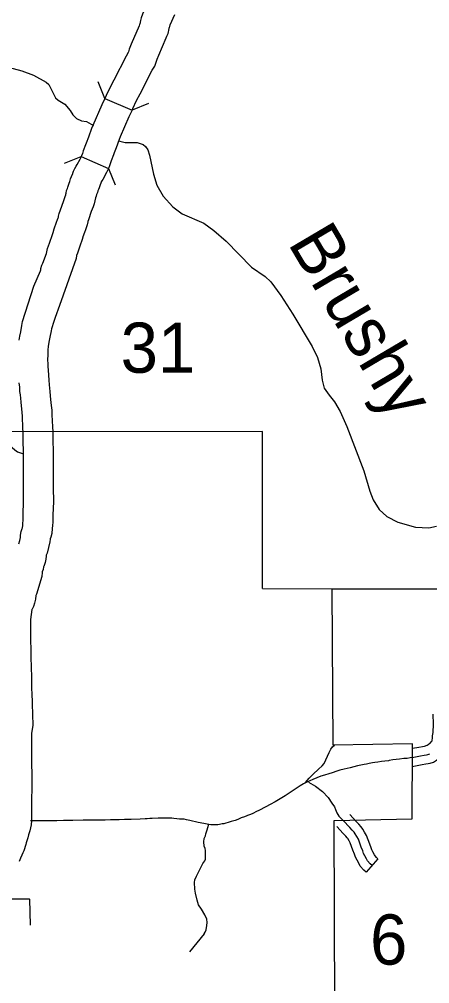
# Model space of a CAD drawing. Extents: x 1377389 to 1380723, y 1168351 to 1170484.
# Drawn here: x 1378895.3 to 1378964.3, y 1169254.7 to 1169417.1 of the extents above; entities that cross this region are included whole.
import ezdxf

# ---------------------------------------------------------------- set-up
doc = ezdxf.new("R2010")
doc.units = 0
doc.layers.add('B_Fill', color=7, linetype='Continuous')

msp = doc.modelspace()

# ---------------------------------------------------------------- linework, layer by layer
at = {"layer": 'B_Fill'}
for p, q in [((1378909.65, 1169403.73), (1378914.24, 1169401.74)), ((1378905.68, 1169393.94), (1378910.27, 1169391.95)), ((1378955.62, 1169275.71), (1378953.65, 1169273.44))]:
    msp.add_line(p, q, dxfattribs=at)
for points in [[(1378916.85, 1169419.89), (1378915.99, 1169417.9), (1378915.79, 1169417.29), (1378915.67, 1169416.85), (1378915.62, 1169416.6), (1378915.59, 1169416.46), (1378915.53, 1169416.27), (1378915.51, 1169416.17), (1378915.42, 1169415.98), (1378914.1, 1169412.86), (1378913.78, 1169412.01), (1378913.64, 1169411.6), (1378913.58, 1169411.44), (1378913.24, 1169410.86), (1378911.15, 1169406.79), (1378910.54, 1169405.61), (1378909.87, 1169404.2), (1378909.65, 1169403.73)], [(1378914.24, 1169401.74), (1378914.39, 1169402.06), (1378915.01, 1169403.38), (1378915.59, 1169404.49), (1378917.63, 1169408.47), (1378918.05, 1169409.19), (1378918.32, 1169409.81), (1378918.49, 1169410.34), (1378918.75, 1169411.01), (1378919.98, 1169413.92), (1378920.12, 1169414.22), (1378920.29, 1169414.68), (1378920.36, 1169414.97), (1378920.42, 1169415.19), (1378920.51, 1169415.54), (1378920.54, 1169415.71), (1378920.58, 1169415.85), (1378920.67, 1169416.11), (1378921.43, 1169417.87)], [(1378889.07, 1169413.18), (1378891.43, 1169409.44), (1378892.4, 1169408.95), (1378894.24, 1169408.76), (1378895.67, 1169408.37), (1378897.65, 1169407.63), (1378899.8, 1169406.49), (1378900.25, 1169406.09), (1378901.36, 1169403.84), (1378901.81, 1169403.43), (1378902.93, 1169402.79), (1378903.82, 1169401.71), (1378904.28, 1169400.97), (1378904.88, 1169400.33), (1378905.75, 1169399.97), (1378906.59, 1169399.82), (1378907.75, 1169399.19)], [(1378909.65, 1169403.73), (1378908.54, 1169406.52)], [(1378909.65, 1169403.73), (1378909.15, 1169402.67), (1378907.64, 1169399.18), (1378907.43, 1169398.67), (1378906.88, 1169397.21), (1378906.49, 1169396.22), (1378906.39, 1169395.89), (1378906.02, 1169394.92), (1378905.87, 1169394.47), (1378905.73, 1169394.08), (1378905.68, 1169393.94)], [(1378917.03, 1169402.85), (1378914.24, 1169401.74)], [(1378914.24, 1169401.74), (1378913.71, 1169400.61), (1378912.25, 1169397.24), (1378912.08, 1169396.83), (1378911.54, 1169395.42), (1378911.21, 1169394.56), (1378911.11, 1169394.25), (1378910.73, 1169393.24), (1378910.6, 1169392.86), (1378910.43, 1169392.37), (1378910.27, 1169391.95)], [(1378911.99, 1169396.61), (1378912.18, 1169396.51), (1378913.08, 1169396.32), (1378915.08, 1169396.3), (1378916.13, 1169395.95), (1378916.51, 1169395.64), (1378916.89, 1169395.09), (1378917.18, 1169394.2), (1378917.84, 1169390.98), (1378918.41, 1169389.13), (1378919.49, 1169387.27), (1378921.12, 1169385.48), (1378922.67, 1169384.3), (1378926.31, 1169382.73), (1378927.99, 1169381.52), (1378930.1, 1169379.71), (1378934.37, 1169375.3), (1378936.63, 1169373.77), (1378937.61, 1169372.83), (1378939.26, 1169370.56), (1378941.31, 1169367.43), (1378944.58, 1169361.94), (1378945.45, 1169360.11), (1378946.01, 1169358.22), (1378946.25, 1169356.27), (1378946.59, 1169354.96), (1378947.41, 1169353.78), (1378948.34, 1169352.65), (1378949.27, 1169351.04), (1378950.4, 1169348.51), (1378953.25, 1169341.04), (1378954.24, 1169337.58), (1378954.84, 1169336.12), (1378955.83, 1169334.53), (1378957.1, 1169333.35), (1378958.97, 1169332.39), (1378961.94, 1169331.56), (1378964.18, 1169331.45), (1378965.51, 1169331.69)], [(1378897.71, 1169372.14), (1378898.81, 1169374.7), (1378898.87, 1169374.87), (1378898.88, 1169374.9), (1378898.89, 1169375.08), (1378899.04, 1169375.63), (1378899.2, 1169375.99), (1378899.82, 1169377.63), (1378899.92, 1169377.89), (1378899.92, 1169377.91), (1378900.01, 1169378.47), (1378900.35, 1169379.37), (1378900.85, 1169380.83), (1378901.02, 1169381.31), (1378901.03, 1169381.34), (1378901.04, 1169381.36), (1378901.11, 1169381.78), (1378901.53, 1169382.9), (1378901.7, 1169383.37), (1378901.8, 1169383.63), (1378901.83, 1169383.71), (1378901.87, 1169383.93), (1378901.97, 1169384.38), (1378902.17, 1169384.96), (1378902.67, 1169386.38), (1378902.97, 1169387.21), (1378903.07, 1169387.49), (1378903.11, 1169387.62), (1378903.14, 1169387.76), (1378903.23, 1169388.22), (1378903.36, 1169388.58), (1378903.43, 1169388.8), (1378903.54, 1169389.14), (1378903.66, 1169389.48), (1378903.75, 1169389.76), (1378903.89, 1169390.17), (1378904.04, 1169390.56), (1378904.25, 1169391.07), (1378904.29, 1169391.17), (1378904.4, 1169391.51), (1378904.62, 1169391.96), (1378904.83, 1169392.35), (1378905.01, 1169392.63), (1378905.49, 1169393.5), (1378905.61, 1169393.75), (1378905.68, 1169393.94)], [(1378902.89, 1169392.83), (1378905.68, 1169393.94)], [(1378910.27, 1169391.95), (1378910.22, 1169391.81), (1378909.96, 1169391.24), (1378909.32, 1169390.09), (1378909.16, 1169389.84), (1378909.06, 1169389.66), (1378909.04, 1169389.62), (1378908.99, 1169389.46), (1378908.88, 1169389.19), (1378908.68, 1169388.7), (1378908.57, 1169388.42), (1378908.49, 1169388.19), (1378908.4, 1169387.91), (1378908.28, 1169387.54), (1378908.19, 1169387.28), (1378908.1, 1169386.99), (1378908.06, 1169386.86), (1378908.03, 1169386.76), (1378907.98, 1169386.48), (1378907.85, 1169386.01), (1378907.67, 1169385.49), (1378907.37, 1169384.7), (1378906.89, 1169383.3), (1378906.78, 1169383), (1378906.77, 1169382.94), (1378906.68, 1169382.46), (1378906.51, 1169381.94), (1378906.38, 1169381.62), (1378906.22, 1169381.18), (1378905.95, 1169380.43), (1378905.94, 1169380.38), (1378905.86, 1169379.98), (1378905.73, 1169379.64), (1378905.57, 1169379.18), (1378905.06, 1169377.68), (1378904.9, 1169377.27), (1378904.84, 1169376.76)], [(1378910.27, 1169391.95), (1378911.38, 1169389.16)], [(1378904.84, 1169376.76), (1378902.01, 1169368.86), (1378901.29, 1169366.87), (1378901.12, 1169366.36), (1378900.96, 1169365.82), (1378900.77, 1169365.25), (1378900.67, 1169364.94), (1378900.6, 1169364.58), (1378900.41, 1169363.51), (1378900.23, 1169362.67), (1378900.16, 1169362.29), (1378900.13, 1169362.03), (1378900.08, 1169361.35), (1378900.06, 1169360.63), (1378900.02, 1169359.68), (1378900.05, 1169359.09), (1378900.08, 1169358.58), (1378900.12, 1169357.95), (1378900.17, 1169357.14), (1378900.22, 1169356.27), (1378900.3, 1169355.53), (1378900.34, 1169354.93), (1378900.42, 1169354.41), (1378900.48, 1169353.65), (1378900.53, 1169353.03), (1378900.58, 1169352.54), (1378900.64, 1169352.04), (1378900.72, 1169351.24), (1378900.76, 1169350.47), (1378900.85, 1169348.41), (1378900.89, 1169347.61), (1378900.89, 1169346.39), (1378900.94, 1169344.03), (1378900.96, 1169341.77), (1378900.97, 1169340.14), (1378900.97, 1169338.15), (1378900.99, 1169335.86), (1378900.9, 1169333.55), (1378900.9, 1169332.97), (1378900.9, 1169332.4), (1378900.86, 1169331.81), (1378900.81, 1169331.34), (1378900.74, 1169330.48), (1378900.56, 1169329.85), (1378900.45, 1169329.6), (1378900.43, 1169329.51), (1378900.39, 1169329.06), (1378900.19, 1169328.13), (1378899.93, 1169327.15), (1378899.79, 1169326.81), (1378899.78, 1169326.63), (1378899.73, 1169326.13), (1378899.62, 1169325.57), (1378899.39, 1169324.94), (1378899.35, 1169324.88), (1378899.28, 1169324.39), (1378899.1, 1169323.99), (1378899.11, 1169323.88), (1378899.07, 1169323.21), (1378898.13, 1169320.26), (1378898.04, 1169320.05), (1378897.99, 1169319.42), (1378897.88, 1169318.98), (1378897.82, 1169318.75), (1378897.67, 1169318.2), (1378897.41, 1169317.74), (1378897.35, 1169317.65), (1378897.17, 1169316), (1378897.15, 1169314.35), (1378897.15, 1169312.75), (1378897.22, 1169310.72), (1378897.19, 1169309.63), (1378897.32, 1169306.27), (1378897.33, 1169305.69), (1378897.33, 1169304.66), (1378897.39, 1169303.2), (1378897.43, 1169302.37), (1378897.45, 1169301.8), (1378897.51, 1169298.19), (1378897.32, 1169296.78), (1378897.32, 1169295.21), (1378897.32, 1169291.91), (1378897.37, 1169289.74), (1378897.31, 1169283.57)], [(1378895.21, 1169363.05), (1378895.34, 1169363.68), (1378895.5, 1169364.45), (1378895.68, 1169365.51), (1378895.82, 1169366.19), (1378897.71, 1169372.14)], [(1378895.17, 1169328.72), (1378895.33, 1169329.31), (1378895.44, 1169329.81), (1378895.47, 1169330.19), (1378895.59, 1169330.82), (1378895.74, 1169331.3), (1378895.8, 1169331.44), (1378895.83, 1169331.81), (1378895.88, 1169332.28), (1378895.9, 1169332.59), (1378895.9, 1169332.97), (1378895.9, 1169333.64), (1378895.99, 1169335.93), (1378895.97, 1169338.13), (1378895.97, 1169340.11), (1378895.96, 1169341.72), (1378895.94, 1169343.96), (1378895.89, 1169346.34), (1378895.89, 1169347.49), (1378895.85, 1169348.19), (1378895.77, 1169350.24), (1378895.74, 1169350.86), (1378895.68, 1169351.45), (1378895.61, 1169351.96), (1378895.55, 1169352.59), (1378895.49, 1169353.25), (1378895.45, 1169353.82), (1378895.36, 1169354.41), (1378895.32, 1169355.1), (1378895.23, 1169355.83)], [(1378936.2, 1169321.19), (1378936.21, 1169347.65), (1378873.58, 1169347.58)], [(1378888.99, 1169347.59), (1378890.1, 1169346.93), (1378890.63, 1169346.62), (1378891.41, 1169346.25), (1378892.01, 1169346.03), (1378892.65, 1169345.82), (1378893.2, 1169345.58), (1378893.53, 1169345.41), (1378894.04, 1169344.98), (1378894.52, 1169344.55), (1378894.95, 1169344.24), (1378895.46, 1169344.03), (1378895.95, 1169343.89)], [(1378895.26, 1169202.45), (1378948.56, 1169202.94), (1378948.25, 1169282.12), (1378961.39, 1169282.43), (1378961.43, 1169295.06), (1378948.07, 1169294.81), (1378947.92, 1169321.17)], [(1378936.2, 1169321.19), (1378947.92, 1169321.17)], [(1378947.92, 1169321.17), (1378965.94, 1169321.14)], [(1378961.42, 1169291.25), (1378963.07, 1169291.55), (1378963.69, 1169291.66), (1378964.09, 1169291.74), (1378964.41, 1169291.81), (1378964.98, 1169291.99), (1378965.48, 1169292.29), (1378965.74, 1169292.46), (1378966.27, 1169292.82), (1378966.64, 1169293.17), (1378967, 1169293.58), (1378967.25, 1169293.93), (1378967.54, 1169294.41), (1378967.7, 1169294.96), (1378967.74, 1169295.35), (1378967.78, 1169295.7), (1378967.82, 1169296.09), (1378967.89, 1169296.69), (1378967.98, 1169298.29), (1378967.94, 1169300.12)], [(1378961.43, 1169294.3), (1378962.54, 1169294.5), (1378963.12, 1169294.6), (1378963.46, 1169294.68), (1378963.64, 1169294.72), (1378963.74, 1169294.75), (1378963.89, 1169294.83), (1378964.07, 1169294.95), (1378964.39, 1169295.17), (1378964.47, 1169295.25), (1378964.64, 1169295.45), (1378964.74, 1169295.58), (1378964.75, 1169295.59), (1378964.75, 1169295.67), (1378964.79, 1169296.02), (1378964.83, 1169296.42), (1378964.9, 1169296.96), (1378964.98, 1169298.35), (1378964.94, 1169300.05)], [(1378943.46, 1169288.53), (1378944.06, 1169289.28), (1378944.74, 1169289.95), (1378945.62, 1169290.8), (1378946.26, 1169291.37), (1378946.58, 1169291.76), (1378947.4, 1169293.57), (1378947.68, 1169294.17), (1378947.96, 1169294.57), (1378948.29, 1169294.81)], [(1378961.42, 1169292.78), (1378962.81, 1169293.03), (1378963.4, 1169293.13), (1378963.78, 1169293.21), (1378964.03, 1169293.26), (1378964.36, 1169293.37)], [(1378961.42, 1169292.78), (1378961.07, 1169292.69), (1378960.56, 1169292.59), (1378959.99, 1169292.56), (1378959.24, 1169292.46), (1378958.69, 1169292.4), (1378958.16, 1169292.35), (1378957.52, 1169292.25), (1378957.4, 1169292.21), (1378956.79, 1169292.15), (1378956.25, 1169292.08), (1378955.61, 1169291.99), (1378955.12, 1169291.91), (1378954.73, 1169291.84), (1378954.15, 1169291.72), (1378953.68, 1169291.64), (1378953.29, 1169291.58), (1378952.73, 1169291.46), (1378952.18, 1169291.34), (1378951.56, 1169291.2), (1378950.95, 1169291.03), (1378949.93, 1169290.77), (1378949.2, 1169290.61), (1378948.69, 1169290.44), (1378947.93, 1169290.19), (1378947.36, 1169290.01), (1378946.62, 1169289.78), (1378946.04, 1169289.62), (1378945.35, 1169289.34), (1378944.68, 1169289.05), (1378944.19, 1169288.84), (1378943.68, 1169288.59), (1378943.1, 1169288.32), (1378942.52, 1169288.01), (1378940.04, 1169286.28), (1378938.33, 1169285.3), (1378937.46, 1169284.83), (1378936.77, 1169284.44), (1378935.58, 1169283.82), (1378935.18, 1169283.64), (1378934.57, 1169283.34), (1378934.15, 1169283.15), (1378933.7, 1169282.97), (1378933.55, 1169282.94), (1378933.14, 1169282.79), (1378932.63, 1169282.59), (1378932.25, 1169282.44), (1378932.02, 1169282.34), (1378931.57, 1169282.15), (1378930.91, 1169281.95), (1378930.39, 1169281.81), (1378930, 1169281.72), (1378929.7, 1169281.61), (1378929.38, 1169281.56), (1378928.97, 1169281.45), (1378928.69, 1169281.43), (1378928.36, 1169281.39), (1378928.1, 1169281.41), (1378927.73, 1169281.41), (1378927.5, 1169281.43)], [(1378943.96, 1169288.62), (1378945.11, 1169287.93), (1378946.3, 1169287.01), (1378947.23, 1169286.04), (1378947.88, 1169285.05), (1378948.3, 1169284.43), (1378948.49, 1169284.01), (1378948.72, 1169283.43), (1378948.88, 1169283.16), (1378949.05, 1169282.9), (1378949.29, 1169282.64), (1378949.79, 1169282.14)], [(1378897.31, 1169283.57), (1378897.32, 1169282.14), (1378897.28, 1169281.42), (1378897.14, 1169280.91), (1378897.01, 1169280.38), (1378896.81, 1169279.75), (1378896.69, 1169279.22), (1378896.53, 1169278.73), (1378896.41, 1169278.36), (1378896.34, 1169278.11), (1378896.25, 1169277.78), (1378896.12, 1169277.37), (1378896, 1169277.06), (1378895.85, 1169276.68), (1378895.69, 1169276.32), (1378895.48, 1169275.78), (1378895.25, 1169275.25)], [(1378927.5, 1169281.43), (1378926.9, 1169281.54), (1378926.3, 1169281.63), (1378925.39, 1169281.8), (1378923.96, 1169282.15), (1378923.42, 1169282.26), (1378923.01, 1169282.35), (1378922.22, 1169282.39), (1378921.75, 1169282.45), (1378921.27, 1169282.47), (1378920.91, 1169282.53), (1378920.5, 1169282.56), (1378920.28, 1169282.54), (1378919.96, 1169282.56), (1378919.31, 1169282.56), (1378918.62, 1169282.53), (1378917.62, 1169282.46), (1378917.23, 1169282.47), (1378916.8, 1169282.45), (1378916.45, 1169282.43), (1378915.63, 1169282.36), (1378914.08, 1169282.33), (1378912.98, 1169282.29), (1378912.05, 1169282.26), (1378911.13, 1169282.26), (1378910.59, 1169282.25), (1378909.69, 1169282.22), (1378907.52, 1169282.2), (1378906.03, 1169282.22), (1378904.28, 1169282.16), (1378903.49, 1169282.16), (1378902.72, 1169282.13), (1378901.56, 1169282.1), (1378900.39, 1169282.08), (1378899.12, 1169282.08), (1378897.12, 1169282.09)], [(1378954.64, 1169274.58), (1378954.33, 1169274.85), (1378953.9, 1169275.33), (1378953.72, 1169275.67), (1378953.45, 1169276.17), (1378953.22, 1169276.6), (1378953.06, 1169277.02), (1378952.83, 1169277.65), (1378952.33, 1169278.99), (1378952.09, 1169279.45), (1378951.81, 1169279.91), (1378951.63, 1169280.18), (1378951.31, 1169280.53), (1378950.89, 1169280.97), (1378949.79, 1169282.14)], [(1378955.62, 1169275.71), (1378955.39, 1169275.91), (1378955.14, 1169276.19), (1378955.05, 1169276.37), (1378954.78, 1169276.88), (1378954.59, 1169277.23), (1378954.47, 1169277.55), (1378954.24, 1169278.17), (1378953.7, 1169279.61), (1378953.39, 1169280.19), (1378953.07, 1169280.71), (1378952.82, 1169281.1), (1378952.41, 1169281.55), (1378951.98, 1169282), (1378950.88, 1169283.17)], [(1378926.38, 1169263.06), (1378926.56, 1169263.33), (1378926.73, 1169263.71), (1378926.85, 1169264.48), (1378926.91, 1169264.99), (1378926.85, 1169265.53), (1378926.48, 1169266.26), (1378925.91, 1169267.2), (1378925.42, 1169267.94), (1378925.18, 1169268.74), (1378924.92, 1169269.92), (1378924.8, 1169270.58), (1378924.74, 1169271.7), (1378924.82, 1169272.18), (1378925.08, 1169272.76), (1378926.18, 1169274.88), (1378926.5, 1169275.38), (1378926.58, 1169275.64), (1378926.6, 1169277.11), (1378926.56, 1169277.41), (1378926.38, 1169277.83), (1378926.32, 1169278.55), (1378926.4, 1169279.13), (1378926.58, 1169279.55), (1378926.68, 1169279.91), (1378926.88, 1169280.55), (1378927, 1169280.95), (1378927.18, 1169281.51)], [(1378953.65, 1169273.44), (1378953.27, 1169273.78), (1378952.65, 1169274.48), (1378952.4, 1169274.97), (1378952.13, 1169275.46), (1378951.86, 1169275.98), (1378951.66, 1169276.49), (1378951.42, 1169277.14), (1378950.96, 1169278.37), (1378950.79, 1169278.7), (1378950.54, 1169279.11), (1378950.44, 1169279.25), (1378950.21, 1169279.51), (1378949.8, 1169279.94), (1378948.7, 1169281.11)], [(1378892.89, 1169268.97), (1378893.24, 1169268.94), (1378896.32, 1169268.94), (1378896.94, 1169268.96), (1378897, 1169268.9), (1378897.11, 1169264.53)], [(1378926.38, 1169263.06), (1378923.91, 1169260.02)]]:
    msp.add_lwpolyline(points, dxfattribs=at)

# ---------------------------------------------------------------- texts
msp.add_text('Brushy', height=8.448, rotation=300.5717, dxfattribs=at).set_placement((1378940.35, 1169379.39))
for s, height, p in [('31', 8.448, (1378912.32, 1169357.54)), ('6', 8.45, (1378954.3, 1169257.88))]:
    msp.add_text(s, height=height, dxfattribs=at).set_placement(p)

doc.saveas('drawing.dxf')
